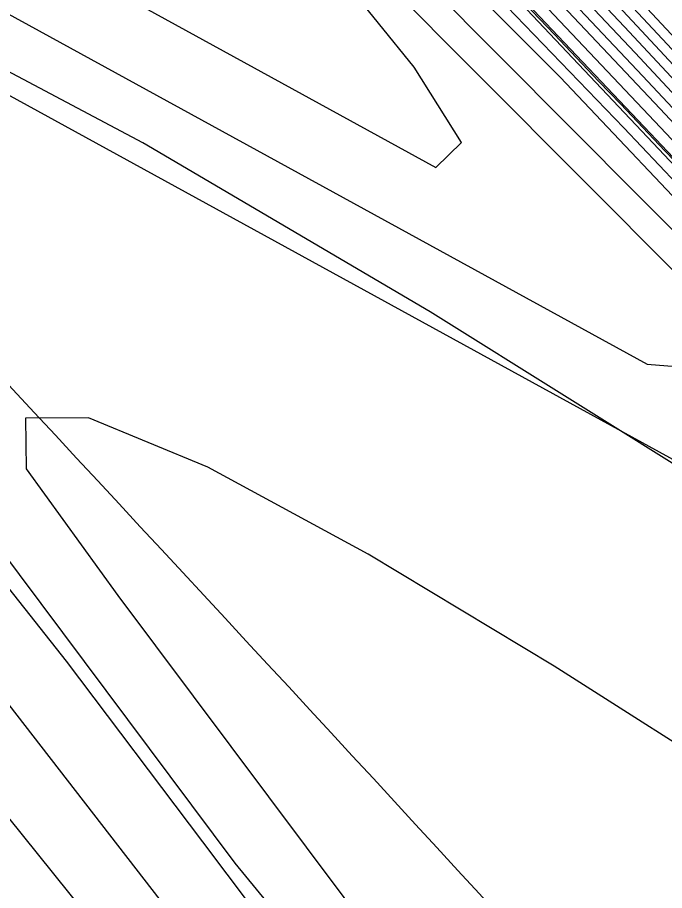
# Model space of a CAD drawing. Extents: x 2356077 to 2359823, y 225951 to 227822.
# Drawn here: x 2357817.46 to 2357834.58, y 226313.93 to 226337.03 of the extents above; entities that cross this region are included whole.
import ezdxf

# ---------------------------------------------------------------- set-up
doc = ezdxf.new("R2010")
doc.units = 0
for name, color, linetype in [('DTM Contours Major', 7, 'Continuous'), ('DTM Contours Minor', 7, 'Continuous'), ('Exist DTM Breakline', 7, 'Continuous'), ('Exist DTM Breakline Underwater', 7, 'Continuous'), ('Exist DTM Drainline', 7, 'Continuous')]:
    doc.layers.add(name, color=color, linetype=linetype)

msp = doc.modelspace()

# ---------------------------------------------------------------- linework, layer by layer
at = {"layer": 'DTM Contours Major'}
for points in [[(2357872.18, 226292.961), (2357867.476, 226298.119), (2357863.068, 226302.989), (2357858.468, 226308.017), (2357856.809, 226309.99), (2357855.095, 226312.001), (2357850.019, 226317.885), (2357848.425, 226319.719), (2357847.474, 226320.802), (2357846.504, 226321.898), (2357845.501, 226323.023), (2357844.449, 226324.191), (2357843.336, 226325.419), (2357842.146, 226326.72), (2357838.318, 226330.86), (2357834.006, 226335.471), (2357829.455, 226340.298), (2357824.912, 226345.086), (2357820.623, 226349.582), (2357816.116, 226354.274), (2357812.881, 226357.615), (2357808.055, 226362.578), (2357805.167, 226365.565), (2357793.424, 226377.769)], [(2357872.381, 226293.763), (2357868.571, 226298), (2357864.729, 226302.241), (2357861.738, 226305.772), (2357858.738, 226309.262), (2357855.869, 226312.631), (2357850.513, 226318.943), (2357848.022, 226321.853), (2357846.6, 226323.497), (2357845.197, 226325.102), (2357843.791, 226326.693), (2357842.359, 226328.297), (2357840.876, 226329.939), (2357839.322, 226331.645), (2357836.135, 226335.102), (2357832.731, 226338.751)], [(2357874.167, 226289.847), (2357862.866, 226302.192), (2357857.898, 226307.626), (2357853.126, 226312.833), (2357852.432, 226313.618), (2357851.407, 226314.745), (2357850.916, 226315.314), (2357847.498, 226319.091), (2357845.482, 226321.298), (2357842.838, 226324.165), (2357839.907, 226327.312), (2357836.767, 226330.653), (2357833.496, 226334.102), (2357830.171, 226337.572)], [(2357793.498, 226332.325), (2357794.488, 226331.278), (2357795.367, 226330.587), (2357795.885, 226330.305), (2357796.705, 226329.555), (2357798.281, 226327.859), (2357798.605, 226328.412), (2357799.385, 226329.985), (2357800.278, 226330.821), (2357801.274, 226331.23), (2357802.16, 226332.289), (2357802.951, 226333.885), (2357804.005, 226334.444), (2357807.373, 226329.935), (2357810.39, 226326.933), (2357813.534, 226323.419), (2357816.742, 226319.464), (2357822.836, 226311.613)]]:
    msp.add_lwpolyline(points, dxfattribs=at)
at = {"layer": 'DTM Contours Minor'}
for points in [[(2357881.084, 226282.848), (2357870.59, 226294.32), (2357865.57, 226299.818), (2357860.963, 226304.893), (2357856.097, 226310.198), (2357854.796, 226311.716), (2357853.674, 226313.05), (2357852.391, 226314.531), (2357849.773, 226317.521), (2357848.48, 226318.984), (2357846.891, 226320.761), (2357845.167, 226322.661), (2357843.23, 226324.769), (2357839.161, 226329.137), (2357834.473, 226334.118), (2357829.465, 226339.413), (2357819.67, 226349.745), (2357814.952, 226354.741), (2357812.534, 226357.322), (2357810.828, 226359.158), (2357809.412, 226360.564), (2357808.901, 226361.088), (2357792.493, 226378.131)], [(2357881.47, 226282.616), (2357871.363, 226293.661), (2357866.494, 226298.996), (2357861.981, 226303.974), (2357857.271, 226309.12), (2357854.41, 226312.499), (2357849.894, 226317.704), (2357848.466, 226319.338), (2357846.731, 226321.298), (2357845.821, 226322.316), (2357844.865, 226323.376), (2357843.853, 226324.49), (2357842.771, 226325.673), (2357838.889, 226329.871), (2357834.461, 226334.607), (2357829.738, 226339.617), (2357824.975, 226344.639), (2357820.426, 226349.412), (2357815.683, 226354.358), (2357812.617, 226357.534), (2357805.275, 226365.114), (2357800.59, 226369.976)], [(2357873.245, 226290.691), (2357867.19, 226297.308), (2357856.375, 226309.091), (2357850.54, 226315.417), (2357848.298, 226317.828), (2357846.422, 226319.822), (2357844.073, 226322.309), (2357842.757, 226323.712), (2357841.281, 226325.297), (2357839.597, 226327.121), (2357836.042, 226330.986), (2357831.82, 226335.448), (2357827.177, 226340.103), (2357822.188, 226344.665), (2357816.651, 226349.679), (2357811.652, 226354.704), (2357808.352, 226354.95), (2357804.988, 226355.122), (2357801.703, 226355.997), (2357798.593, 226356.415), (2357795.709, 226357.549), (2357793.08, 226358.529)], [(2357803.53, 226342.49), (2357839.71, 226322.642), (2357843.447, 226321.62), (2357841.402, 226324.755), (2357819.022, 226347.253), (2357811.708, 226353.587), (2357808.281, 226353.947), (2357804.506, 226354.947), (2357801.748, 226355.247), (2357798.919, 226355.392), (2357796.761, 226355.357), (2357793.013, 226355.211), (2357803.53, 226342.49)], [(2357805.047, 226343.8), (2357834.119, 226327.851), (2357836.315, 226327.674), (2357834.969, 226330.161), (2357821.892, 226343.307), (2357817.593, 226347.095), (2357811.654, 226352.58), (2357809.028, 226352.903), (2357806.268, 226353.2), (2357803.827, 226353.782), (2357801.822, 226353.915), (2357800.327, 226353.617), (2357796.596, 226354.021), (2357805.047, 226343.8)], [(2357806.564, 226345.109), (2357828.528, 226333.06), (2357829.202, 226333.718), (2357827.956, 226335.713), (2357826.069, 226338.047), (2357823.045, 226341.087), (2357819.734, 226344.155), (2357815.781, 226347.371), (2357811.613, 226351.561), (2357809.683, 226351.863), (2357803.158, 226352.196), (2357800.179, 226352.832), (2357806.564, 226345.109)], [(2357874.889, 226289.242), (2357864.058, 226301.08), (2357859.248, 226306.354), (2357854.217, 226311.845), (2357852.873, 226313.335), (2357851.597, 226314.845), (2357848.304, 226318.524), (2357846.152, 226320.904), (2357843.666, 226323.629), (2357838.953, 226328.739), (2357834.277, 226333.7), (2357817.719, 226351.227)], [(2357873.812, 226291.569), (2357869.44, 226296.369), (2357865.252, 226301.008), (2357860.973, 226305.707), (2357858.796, 226308.294), (2357856.493, 226310.97), (2357854.296, 226313.532), (2357850.227, 226318.294), (2357848.296, 226320.535), (2357847.166, 226321.833), (2357846.027, 226323.129), (2357844.862, 226324.442), (2357843.653, 226325.791), (2357842.382, 226327.197), (2357841.03, 226328.679), (2357837.455, 226332.555), (2357833.516, 226336.774), (2357829.411, 226341.133)], [(2357872.994, 226292.265), (2357868.455, 226297.247), (2357864.153, 226302.006), (2357859.719, 226306.863), (2357857.802, 226309.142), (2357855.781, 226311.5), (2357853.796, 226313.807), (2357850.124, 226318.087), (2357848.367, 226320.119), (2357847.329, 226321.307), (2357846.277, 226322.501), (2357845.195, 226323.718), (2357844.066, 226324.976), (2357842.874, 226326.292), (2357841.603, 226327.684), (2357837.91, 226331.683), (2357833.796, 226336.086), (2357829.48, 226340.665)], [(2357880.738, 226283.039), (2357864.717, 226300.568), (2357859.956, 226305.793), (2357854.975, 226311.219), (2357853.794, 226312.574), (2357852.914, 226313.62), (2357851.977, 226314.712), (2357849.625, 226317.362), (2357848.443, 226318.682), (2357846.973, 226320.305), (2357845.372, 226322.054), (2357843.577, 226323.992), (2357839.227, 226328.636), (2357834.195, 226333.968), (2357828.849, 226339.621)], [(2357805.722, 226339.475), (2357807.265, 226335.99), (2357823.208, 226314.648), (2357826.435, 226310.721), (2357827.881, 226309.167), (2357829.203, 226307.771), (2357830.414, 226306.516), (2357831.524, 226305.387), (2357832.547, 226304.367), (2357833.496, 226303.441), (2357834.439, 226302.535), (2357836.2, 226300.877), (2357837.059, 226300.07), (2357837.933, 226299.241), (2357838.842, 226298.364), (2357839.41, 226297.808), (2357840, 226297.22), (2357840.618, 226296.596), (2357841.265, 226295.932), (2357841.945, 226295.224), (2357842.662, 226294.466), (2357846.019, 226290.694), (2357853.971, 226280.911)], [(2357875.434, 226290.194), (2357871.406, 226294.624), (2357867.465, 226299.002), (2357863.478, 226303.395), (2357860.755, 226306.619), (2357857.974, 226309.849), (2357855.334, 226312.943), (2357850.422, 226318.722), (2357848.123, 226321.403), (2357846.8, 226322.929), (2357845.486, 226324.43), (2357844.16, 226325.93), (2357842.799, 226327.452), (2357841.382, 226329.021), (2357839.888, 226330.66), (2357836.564, 226334.266), (2357832.978, 226338.11)], [(2357793.952, 226333.111), (2357794.485, 226332.353), (2357795.044, 226331.788), (2357795.734, 226331.246), (2357796.124, 226330.953), (2357796.639, 226330.283), (2357797.269, 226329.604), (2357797.458, 226330.144), (2357797.761, 226330.144), (2357798.607, 226331.853), (2357799.544, 226332.873), (2357800.618, 226333.556), (2357801.698, 226334.793), (2357802.651, 226336.717), (2357803.804, 226337.668), (2357807.712, 226332.437), (2357811.264, 226328.985), (2357814.992, 226324.743), (2357818.753, 226319.994), (2357822.359, 226315.212), (2357825.626, 226310.868)], [(2357874.626, 226290.877), (2357870.425, 226295.494), (2357866.358, 226300.006), (2357862.226, 226304.55), (2357859.786, 226307.45), (2357857.225, 226310.418), (2357854.809, 226313.243), (2357850.327, 226318.504), (2357848.215, 226320.962), (2357846.989, 226322.374), (2357845.763, 226323.772), (2357844.517, 226325.179), (2357843.23, 226326.617), (2357841.884, 226328.108), (2357840.457, 226329.673), (2357837.002, 226333.419), (2357833.237, 226337.455)], [(2357885.683, 226276.957), (2357858.032, 226307.085), (2357852.702, 226312.796), (2357852.223, 226313.222), (2357851.758, 226313.625), (2357851.305, 226314.01), (2357850.858, 226314.38), (2357850.416, 226314.738), (2357849.974, 226315.087), (2357848.881, 226315.921), (2357847.739, 226316.752), (2357846.517, 226317.605), (2357845.185, 226318.507), (2357843.712, 226319.484), (2357842.066, 226320.561), (2357835.769, 226324.621), (2357828.377, 226329.234), (2357820.782, 226333.713), (2357813.879, 226337.371)], [(2357791.059, 226334.251), (2357794.186, 226330.941), (2357795.212, 226329.871), (2357795.928, 226329.386), (2357796.652, 226328.956), (2357799.015, 226326.412), (2357799.469, 226326.716), (2357800.151, 226328.095), (2357800.976, 226328.675), (2357801.874, 226328.845), (2357802.59, 226329.718), (2357803.238, 226331.026), (2357804.188, 226331.244), (2357807.004, 226327.475), (2357809.513, 226324.908), (2357812.098, 226322.09), (2357814.766, 226318.903), (2357820.034, 226312.353)], [(2357836.866, 226316.55), (2357831.659, 226319.865), (2357826.737, 226322.83), (2357822.499, 226325.126), (2357819.345, 226326.431), (2357817.677, 226326.425), (2357817.689, 226325.086), (2357820.12, 226321.737), (2357827.087, 226312.41), (2357829.746, 226309.389), (2357830.694, 226308.357), (2357831.59, 226307.399), (2357832.437, 226306.507), (2357833.24, 226305.675), (2357834.005, 226304.895), (2357834.737, 226304.159)]]:
    msp.add_lwpolyline(points, dxfattribs=at)
at = {"layer": 'Exist DTM Breakline'}
for points in [[(2357739.379, 226441.004), (2357819.613, 226359.102), (2357890.87, 226277.588), (2357993.999, 226180.096), (2358102.764, 226183.23), (2358191.473, 226205.9), (2358275.273, 226131.78), (2358421.38, 226152.319), (2358505.025, 226137.402), (2358547.118, 226053.573)], [(2357719.555, 226395.117), (2357791.559, 226318.918), (2357850.785, 226251.619), (2357976.144, 226133.407), (2357988.46, 226117.463)]]:
    msp.add_spline(points, degree=3, dxfattribs=at)
at = {"layer": 'Exist DTM Breakline Underwater'}
for points in [[(2357739.428, 226434.309), (2357811.723, 226357.465), (2357885.724, 226276.345), (2357991.789, 226172.502), (2358103.028, 226173.66), (2358191.056, 226197.408), (2358272.648, 226122.63), (2358421.22, 226141.688), (2358498.765, 226117.394), (2358527.12, 226046.782)], [(2357722.365, 226399.093), (2357796.501, 226325.142), (2357855.427, 226255.408), (2357974.836, 226142.381), (2357994.862, 226118.943)]]:
    msp.add_spline(points, degree=3, dxfattribs=at)
at = {"layer": 'Exist DTM Drainline'}
msp.add_spline([(2357699.586, 226858.192), (2357670.366, 226820.782), (2357623.327, 226796.892), (2357587.218, 226772.268), (2357568.803, 226744.252), (2357555.19, 226717.62), (2357555.017, 226695.126), (2357553.473, 226672.759), (2357563.697, 226642.736), (2357576.526, 226627.993), (2357663.798, 226499.169), (2357732.721, 226415.647), (2357803.211, 226342.215), (2357874.586, 226264.309)], degree=3, dxfattribs=at)

doc.saveas('drawing.dxf')
